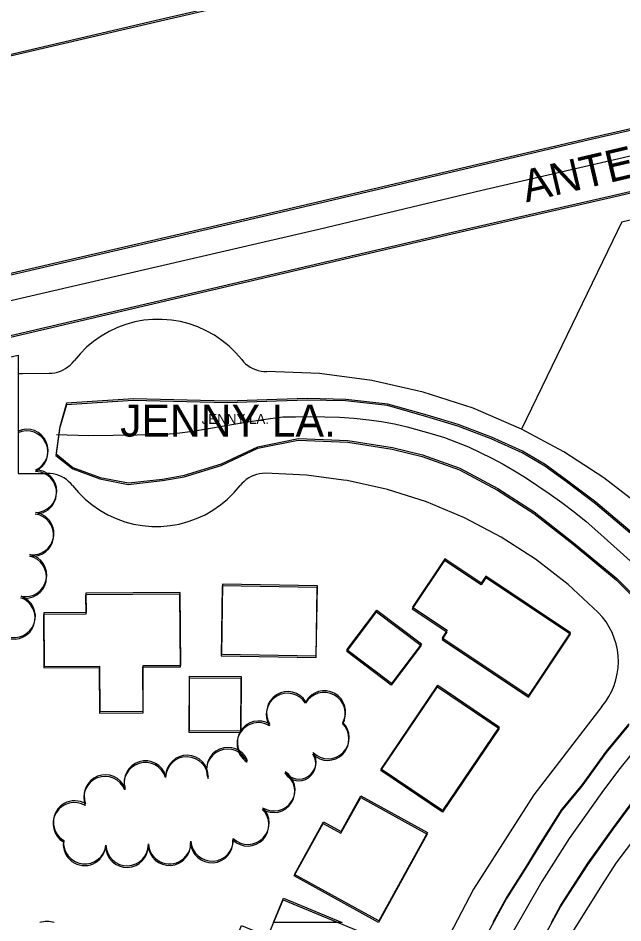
# Model space of a CAD drawing. Extents: x -25029 to 2274964, y -81170 to 687028.
# Drawn here: x 4353.6 to 4638.2, y -67445.5 to -67020 of the extents above; entities that cross this region are included whole.
import ezdxf

# ---------------------------------------------------------------- set-up
doc = ezdxf.new("R2010")
doc.units = 0
for name, color, linetype in [('81911BEA - RW_X_Fee_RW', 7, 'Continuous'), ('BLDG', 7, 'Continuous'), ('GE_X_CL_2000', 7, 'Continuous'), ('INTERSTATE', 7, 'Continuous'), ('ROAD', 7, 'Continuous'), ('ROAD-NAME', 7, 'Continuous'), ('TREES', 7, 'Continuous')]:
    doc.layers.add(name, color=color, linetype=linetype)

msp = doc.modelspace()

# ---------------------------------------------------------------- linework, layer by layer
at = {"layer": '81911BEA - RW_X_Fee_RW'}
for points in [[(4637.76, -67115.82), (4697.58, -67101.48), (4702.29, -67100.35)], [(4637.76, -67115.82), (4633.37, -67124.89), (4590.54, -67213.25)], [(4458.82, -67180.54), (4455.99, -67177.27), (4452.88, -67174.26), (4449.53, -67171.53), (4445.96, -67169.1), (4442.19, -67166.98), (4438.25, -67165.2), (4434.17, -67163.77), (4429.99, -67162.69), (4425.73, -67161.98), (4421.42, -67161.64), (4417.09, -67161.67), (4412.79, -67162.08), (4408.54, -67162.86), (4404.37, -67164), (4400.32, -67165.5), (4396.41, -67167.34), (4392.67, -67169.51), (4389.13, -67172), (4385.83, -67174.78), (4382.77, -67177.84), (4379.99, -67181.15)], [(3854.79, -67293.57), (4070.81, -67243.72), (4353.64, -67178.46)], [(4353.64, -67178.46), (4353.65, -67187.12), (4353.66, -67209.09), (4353.66, -67234.09)], [(4368.21, -67187.01), (4369.57, -67186.93), (4370.92, -67186.74), (4372.24, -67186.42), (4373.54, -67185.99), (4374.78, -67185.44), (4375.97, -67184.78), (4377.1, -67184.01), (4378.15, -67183.14), (4379.11, -67182.19), (4379.99, -67181.15)], [(4458.82, -67180.54), (4459.71, -67181.56), (4460.69, -67182.51), (4461.76, -67183.36), (4462.89, -67184.1), (4464.09, -67184.75), (4465.35, -67185.28), (4466.64, -67185.69), (4467.97, -67185.99), (4469.32, -67186.16), (4470.68, -67186.22)], [(4353.65, -67187.12), (4354.45, -67187.11), (4355.74, -67187.1), (4368.21, -67187.01)], [(4590.54, -67213.25), (4567.77, -67203.47), (4544.2, -67195.83), (4520.02, -67190.37), (4495.45, -67187.16), (4470.68, -67186.22)], [(4663.6, -67265.19), (4647.03, -67249.96), (4629.24, -67236.17), (4610.37, -67223.9), (4590.54, -67213.25)], [(4893.83, -67215.58), (4883.52, -67219.96), (4850.01, -67234.21), (4829.06, -67245.35), (4807.97, -67256.56), (4777.55, -67276.28), (4768.02, -67282.47), (4730.46, -67311.73), (4717.79, -67323.49), (4695.57, -67344.13), (4669.77, -67372.62), (4663.61, -67379.43), (4634.83, -67417.36), (4628.44, -67427.5), (4609.43, -67457.64)], [(4353.66, -67234.09), (4355.69, -67234.09), (4367.43, -67234.08)], [(4379.26, -67239.85), (4378.37, -67238.81), (4377.39, -67237.86), (4376.34, -67237.01), (4375.2, -67236.25), (4374.01, -67235.6), (4372.76, -67235.06), (4371.47, -67234.63), (4370.14, -67234.33), (4368.79, -67234.14), (4367.43, -67234.08)], [(4469.9, -67234.04), (4468.54, -67234.11), (4467.19, -67234.29), (4465.87, -67234.6), (4464.57, -67235.02), (4463.32, -67235.57), (4462.13, -67236.22), (4461, -67236.98), (4459.94, -67237.83), (4458.97, -67238.78), (4458.08, -67239.82)], [(4626.62, -67299.55), (4612.42, -67286.37), (4597.12, -67274.5), (4580.84, -67264.01), (4563.69, -67255), (4545.82, -67247.53), (4527.36, -67241.66), (4508.46, -67237.44), (4506.66, -67237.2), (4489.25, -67234.89), (4469.9, -67234.04)], [(4379.26, -67239.85), (4382.06, -67243.13), (4385.14, -67246.17), (4388.47, -67248.92), (4392.03, -67251.38), (4395.78, -67253.52), (4399.7, -67255.33), (4403.77, -67256.8), (4407.95, -67257.9), (4412.21, -67258.65), (4416.51, -67259.02), (4420.84, -67259.01), (4425.14, -67258.64), (4427.44, -67258.24), (4429.4, -67257.9), (4433.58, -67256.78), (4437.64, -67255.32), (4441.57, -67253.51), (4445.32, -67251.36), (4448.87, -67248.9), (4452.2, -67246.14), (4455.28, -67243.11), (4458.08, -67239.82)], [(4628.34, -67343.67), (4630.08, -67341.41), (4631.62, -67339.02), (4632.94, -67336.49), (4634.04, -67333.86), (4634.91, -67331.15), (4635.53, -67328.37), (4635.92, -67325.55), (4636.06, -67322.7), (4635.95, -67319.85), (4635.59, -67317.03), (4634.99, -67314.24), (4634.14, -67311.52), (4633.07, -67308.88), (4631.77, -67306.35), (4630.25, -67303.94), (4628.53, -67301.66), (4626.62, -67299.55)], [(4628.34, -67343.67), (4596.23, -67385.29), (4567.9, -67429.57), (4543.54, -67476.16), (4523.36, -67524.7), (4509.47, -67568.61), (4507.51, -67574.81), (4496.61, -67623.82), (4496.1, -67626.13), (4489.23, -67678.25), (4489.15, -67680.01), (4486.94, -67730.76)]]:
    msp.add_lwpolyline(points, dxfattribs=at)
at = {"layer": 'BLDG'}
for p, q in [((4473.72, -67445.37), (4478.5, -67433.88)), ((4478.5, -67433.88), (4506.16, -67445.37)), ((4506.16, -67445.37), (4473.72, -67445.37))]:
    msp.add_line(p, q, dxfattribs=at)
for points in [[(4613.49, -67309.78), (4573.62, -67283.21), (4571.46, -67286.45), (4554.28, -67274.99), (4539.09, -67297.78), (4555.41, -67308.65), (4553.08, -67312.14), (4593.82, -67339.3)], [(4613.6, -67309), (4573.73, -67282.44), (4571.57, -67285.68), (4554.39, -67274.22), (4539.2, -67297.01), (4555.52, -67307.88), (4553.19, -67311.37), (4593.94, -67338.52)], [(4449.15, -67319.83), (4493.83, -67320.61), (4494.39, -67287.76), (4449.72, -67286.99)], [(4449.26, -67319.07), (4493.94, -67319.85), (4494.5, -67287), (4449.83, -67286.23)], [(4412.43, -67346.68), (4412.29, -67325.25), (4430.03, -67325.13), (4429.8, -67290.93), (4385.41, -67291.22), (4385.47, -67300.34), (4365.65, -67300.47), (4365.81, -67325.6), (4391.85, -67325.43), (4391.99, -67346.81)], [(4412.55, -67345.93), (4412.4, -67324.5), (4430.14, -67324.37), (4429.91, -67290.17), (4385.52, -67290.47), (4385.58, -67299.59), (4365.76, -67299.72), (4365.92, -67324.85), (4391.96, -67324.68), (4392.11, -67346.06)], [(4543.25, -67314.97), (4529.19, -67333.68), (4508.22, -67317.92), (4522.29, -67299.21)], [(4543.36, -67314.2), (4529.31, -67332.91), (4508.33, -67317.15), (4522.4, -67298.44)], [(4458.47, -67330.37), (4458.34, -67356.1), (4434.12, -67355.98), (4434.24, -67330.25)], [(4458.58, -67329.61), (4458.46, -67355.34), (4434.24, -67355.22), (4434.35, -67329.49)], [(4579.9, -67354.05), (4553.26, -67393.45), (4524.35, -67373.9), (4550.98, -67334.5)], [(4580.02, -67353.28), (4553.38, -67392.68), (4524.47, -67373.13), (4551.1, -67333.73)], [(4546.24, -67402.94), (4523.39, -67444.49), (4483.7, -67422.67), (4497.28, -67397.98), (4505.66, -67402.58), (4514.93, -67385.72)], [(4546.12, -67403.71), (4523.26, -67445.26), (4483.57, -67423.43), (4497.16, -67398.74), (4505.54, -67403.35), (4514.81, -67386.49)], [(4520, -67451.94), (4505.46, -67486.93), (4499.88, -67484.61), (4493.42, -67500.17), (4458.15, -67485.51), (4464.62, -67469.94), (4451.45, -67464.47), (4458.81, -67446.77), (4471.19, -67451.92), (4478.37, -67434.64)]]:
    msp.add_lwpolyline(points, close=True, dxfattribs=at)
at = {"layer": 'GE_X_CL_2000'}
for points in [[(3878.02, -67262.55), (3942.53, -67247.56), (4037.19, -67225.53), (4221.96, -67182.02), (4226.98, -67180.91), (4266.08, -67172.02), (4330.49, -67157.36), (4366.33, -67149.01), (4419.24, -67136.74), (4470, -67125.05), (4495.17, -67119.17), (4571.75, -67100.89), (4651.18, -67082.52), (4700.02, -67071.41), (4855.22, -67035.28), (4900.36, -67024.49), (4947.73, -67013.38), (5005.01, -67000.75)], [(4371.67, -67215.76), (4386.86, -67216.24), (4421.06, -67215.83), (4428.47, -67215.1), (4435.86, -67214.17), (4443.22, -67213.05), (4450.54, -67211.74), (4459.72, -67210.08), (4468.94, -67208.67), (4478.19, -67207.5), (4484.08, -67207.41), (4490.99, -67207.31), (4497.9, -67207.41), (4504.81, -67207.69), (4511.71, -67208.17), (4518.59, -67208.84), (4524.68, -67209.7), (4530.74, -67210.83), (4536.74, -67212.24), (4548.51, -67215.45), (4554.28, -67217.26), (4559.95, -67219.33), (4565.53, -67221.67), (4570.98, -67224.26), (4576.49, -67226.92), (4581.9, -67229.77), (4587.2, -67232.83), (4592.39, -67236.07), (4603.52, -67243.53), (4609.45, -67247.76), (4615.25, -67252.18), (4620.9, -67256.78), (4626.4, -67261.55), (4647.49, -67280.56)], [(4684.34, -67317.15), (4679.34, -67322.52), (4670.02, -67333.85), (4664.04, -67340.98), (4657.95, -67348.01), (4650.5, -67356.38), (4643.24, -67364.9), (4636.17, -67373.59), (4628.27, -67384.21), (4620.54, -67394.95), (4612.97, -67405.81), (4600.03, -67426.07), (4586.56, -67449.6)]]:
    msp.add_lwpolyline(points, dxfattribs=at)
at = {"layer": 'INTERSTATE'}
for points in [[(2847.96, -67407.31), (2897.23, -67394.28), (3253.93, -67301.54), (3494.33, -67240.6), (3675.76, -67195.3), (3720.53, -67184.78), (3840.55, -67156.17), (3949.29, -67131.1), (4051.9, -67107.4), (4175.66, -67078.16), (4307.98, -67047.47), (4420.59, -67021.24), (4549.62, -66991.46), (4650.38, -66967.98), (4748.05, -66944.84), (4839.45, -66923.96), (4921.46, -66904.84), (4999.86, -66886.76), (5077.36, -66868.4), (5168.58, -66847.07), (5251.64, -66828.14)], [(2848.08, -67406.75), (2897.35, -67393.71), (3254.04, -67300.93), (3494.43, -67239.96), (3675.86, -67194.64), (3720.63, -67184.11), (3840.64, -67155.49), (3949.38, -67130.4), (4051.99, -67106.69), (4175.74, -67077.43), (4308.06, -67046.73), (4420.67, -67020.48), (4549.69, -66990.69), (4650.45, -66967.2), (4748.12, -66944.04), (4839.52, -66923.15), (4921.52, -66904.02), (4999.92, -66885.93), (5077.42, -66867.56), (5168.64, -66846.22), (5251.69, -66827.28)]]:
    msp.add_lwpolyline(points, dxfattribs=at)
at = {"layer": 'ROAD'}
for points in [[(5251.64, -66930.43), (5246.24, -66931.5), (5171.18, -66949.26), (5098.76, -66966.68), (4962.58, -66998.27), (4778.72, -67041.42), (4621.86, -67077.33), (4475.81, -67111.7), (4216.2, -67171.83), (4079.89, -67203.16), (3944.42, -67234.7), (3858.93, -67254.78), (3809.52, -67265.99), (3784.84, -67272.11), (3761.3, -67278.95), (3743.06, -67284.16), (3730.86, -67288.31), (3720.65, -67292.73)], [(5251.71, -66929.57), (5246.31, -66930.64), (5171.25, -66948.41), (5098.83, -66965.84), (4962.65, -66997.45), (4778.8, -67040.62), (4621.94, -67076.55), (4475.9, -67110.94), (4216.3, -67171.1), (4079.99, -67202.45), (3944.52, -67234), (3859.04, -67254.09), (3809.63, -67265.31), (3784.95, -67271.43), (3761.41, -67278.28), (3743.17, -67283.49), (3730.97, -67287.64), (3720.76, -67292.06)], [(4337.13, -67172.96), (4445.1, -67147.68), (4562.6, -67120.26), (4634.62, -67103.92), (4774.09, -67071.36), (4916.39, -67038.73), (4955.18, -67029.39), (4967.46, -67027.87)], [(4337.23, -67172.21), (4445.19, -67146.92), (4562.69, -67119.49), (4634.71, -67103.14), (4774.17, -67070.56), (4916.47, -67037.91), (4955.26, -67028.57), (4967.54, -67027.05)], [(4641.56, -67261.29), (4625.42, -67247.67), (4611.68, -67237.23), (4601.54, -67229.87), (4590.93, -67223.59), (4576.35, -67217), (4560.67, -67211.14), (4546.06, -67206.72), (4527.6, -67201.46), (4507.75, -67199.26), (4489.86, -67198.83), (4475.35, -67199.41), (4452.11, -67200.17), (4407.85, -67199.09), (4376.44, -67201.12), (4373.24, -67212.22), (4371.48, -67224.9), (4379.45, -67231.26), (4392.2, -67235.97), (4405.57, -67238.51), (4421.64, -67236.73), (4431.87, -67234.91), (4449.35, -67229.63), (4466.5, -67221.52), (4485.49, -67217.75), (4508.83, -67218.65), (4529.75, -67221.97), (4543.87, -67225.35), (4561.41, -67231.69), (4579.27, -67241.24), (4596.42, -67252.11), (4614.84, -67266.54), (4635.33, -67283.58), (4650.92, -67299.05)], [(4641.45, -67262.07), (4625.32, -67248.45), (4611.58, -67238.01), (4601.44, -67230.65), (4590.83, -67224.37), (4576.25, -67217.77), (4560.57, -67211.91), (4545.96, -67207.49), (4527.5, -67202.23), (4507.65, -67200.03), (4489.76, -67199.59), (4475.25, -67200.17), (4452.01, -67200.93), (4407.75, -67199.84), (4376.34, -67201.87), (4373.14, -67212.97), (4371.38, -67225.65), (4379.35, -67232.01), (4392.1, -67236.72), (4405.47, -67239.26), (4421.54, -67237.49), (4431.77, -67235.67), (4449.25, -67230.39), (4466.4, -67222.28), (4485.39, -67218.51), (4508.73, -67219.42), (4529.65, -67222.74), (4543.77, -67226.12), (4561.31, -67232.46), (4579.17, -67242.01), (4596.31, -67252.89), (4614.73, -67267.32), (4635.22, -67284.36), (4650.81, -67299.83)], [(4640.96, -67351.94), (4630.42, -67364.53), (4619.04, -67380.37), (4609.28, -67392.14), (4598.53, -67409.21)], [(4640.84, -67352.72), (4630.3, -67365.31), (4618.92, -67381.15), (4609.16, -67392.92), (4598.41, -67409.99)], [(4599.62, -67454.8), (4608.89, -67438.02), (4621.62, -67418.22), (4633.65, -67401.36), (4648.9, -67380.71)], [(4604.54, -67445.36), (4609.02, -67437.24), (4621.75, -67417.44), (4633.77, -67400.58), (4649.02, -67379.93)], [(4598.41, -67409.99), (4592.73, -67419.45), (4583.43, -67434.05), (4572.89, -67453.37)], [(4598.53, -67409.21), (4592.86, -67418.67), (4583.56, -67433.27), (4576.97, -67445.36)]]:
    msp.add_lwpolyline(points, dxfattribs=at)
at = {"layer": 'TREES'}
for centre, radius, start, end in [((4357.66, -67224.09), 10, 294.4256, 114.4256), ((4357.76, -67223.34), 10, 294.4326, 114.4326), ((4361.82, -67242.44), 10, 269.568, 89.568), ((4361.71, -67243.19), 10, 269.561, 89.561), ((4360.36, -67263.11), 10, 262.6763, 82.6763), ((4360.47, -67262.36), 10, 262.6833, 82.6833), ((4357, -67282.81), 10, 257.9252, 77.9252), ((4357.11, -67282.06), 10, 257.9322, 77.9322), ((4351.76, -67301.29), 10, 250.9667, 70.9667), ((4351.64, -67302.04), 10, 250.9597, 70.9597), ((4480.37, -67347.51), 10, 31.9005, 211.9005), ((4480.49, -67346.74), 10, 31.9075, 211.9075), ((4497.6, -67347.09), 10, 330.9114, 150.9114), ((4497.72, -67346.32), 10, 330.9184, 150.9184), ((4466.65, -67361.32), 10, 58.4721, 238.4721), ((4466.78, -67360.55), 10, 58.4791, 238.4791), ((4499.31, -67359.07), 10, 225.3761, 45.3761), ((4499.44, -67358.3), 10, 225.3831, 45.3831), ((4452.21, -67373.73), 10, 22.8699, 202.8699), ((4452.33, -67372.97), 10, 22.8769, 202.8769), ((4433, -67377.39), 10, 358.6771, 178.6771), ((4433.12, -67376.62), 10, 358.6841, 178.6841), ((4485.72, -67370.67), 7.95, 214.3092, 34.3092), ((4485.84, -67369.9), 7.95, 214.3162, 34.3162), ((4413.43, -67380.05), 10, 16.8278, 196.8278), ((4413.55, -67379.29), 10, 16.8348, 196.8348), ((4394.55, -67386.62), 10, 21.5391, 201.5391), ((4394.68, -67385.86), 10, 21.5461, 201.5461), ((4473.83, -67383.62), 10, 237.8846, 57.8846), ((4473.96, -67382.85), 10, 237.8916, 57.8916), ((4380.1, -67398.86), 10, 59.0022, 239.0022), ((4380.23, -67398.1), 10, 59.0091, 239.0092), ((4461.63, -67399.34), 10, 226.4585, 46.4585), ((4461.76, -67398.57), 10, 226.4655, 46.4655), ((4384.89, -67408.55), 10, 173.5953, 353.5953), ((4385.02, -67407.79), 10, 173.6023, 353.6023), ((4424.93, -67407.75), 10, 183.6822, 3.6822), ((4444.76, -67407.23), 10, 183.6755, 3.6755), ((4444.89, -67406.47), 10, 183.6825, 3.6825), ((4404.83, -67409.41), 10, 181.4614, 1.4614), ((4404.95, -67408.65), 10, 181.4684, 1.4684), ((4424.8, -67408.51), 10, 183.6752, 3.6752), ((4367.22, -67454.81), 10, 70.4895, 109.5245)]:
    msp.add_arc(centre, radius, start, end, dxfattribs=at)

# ---------------------------------------------------------------- texts
at = {"layer": 'ROAD-NAME'}
for s, height, rotation, p in [('ANTENUCCI DR.', 15, 13.1908, (4592.69, -67106.66)), ('JENNY LA.', 4.68, 0.007, (4440.02, -67210.82))]:
    msp.add_text(s, height=height, rotation=rotation, dxfattribs=at).set_placement(p)
msp.add_text('JENNY LA.', height=15, dxfattribs=at).set_placement((4401.68, -67216.74))

doc.saveas('drawing.dxf')
